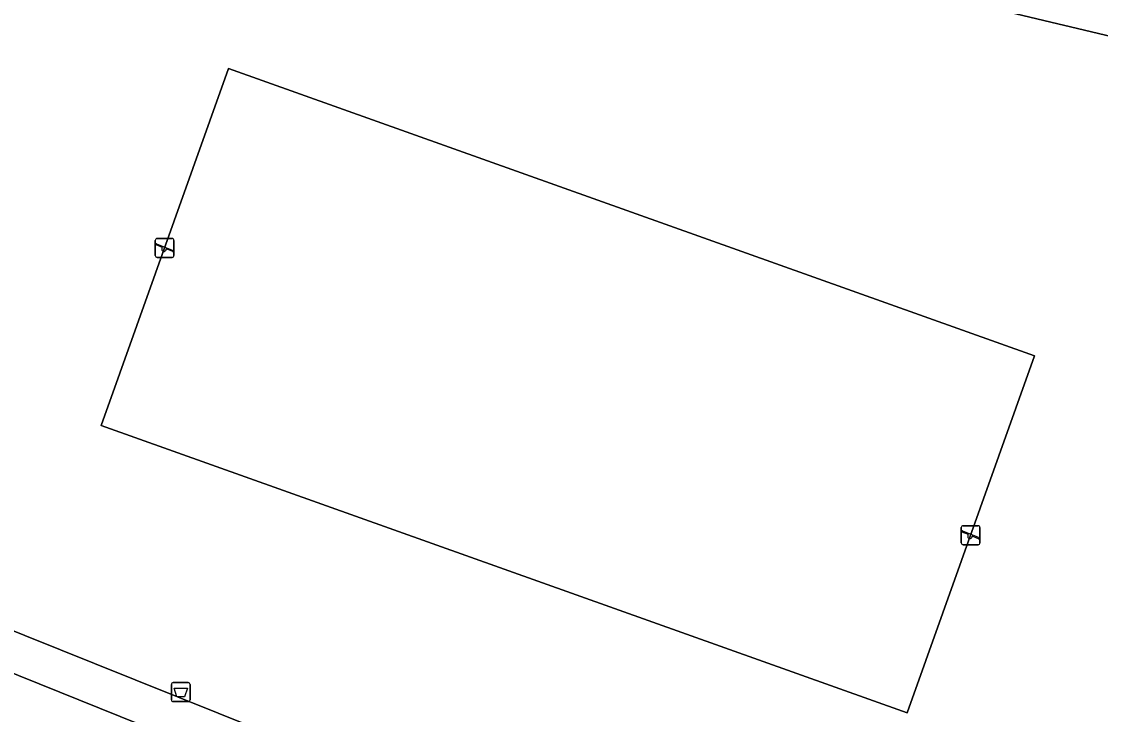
# Model space of a CAD drawing. Extents: x 162803 to 163818, y 381639 to 382475.
# Drawn here: x 163358 to 163414.9, y 382098.7 to 382135.2 of the extents above; entities that cross this region are included whole.
import ezdxf

# ---------------------------------------------------------------- set-up
doc = ezdxf.new("R2010")
doc.units = 0
for name, color, linetype in [('IMGEO_Afvalbak', 7, 'Continuous'), ('IMGEO_Groenvoorziening', 7, 'Continuous'), ('IMGEO_Speelvoorziening', 7, 'Continuous'), ('IMGEO_Voetpad_open', 7, 'Continuous')]:
    doc.layers.add(name, color=color, linetype=linetype)

msp = doc.modelspace()

# ---------------------------------------------------------------- linework, layer by layer
at = {"layer": 'IMGEO_Afvalbak'}
for p, q in [((163365.933, 382099.429), (163365.933, 382100.229)), ((163365.933, 382100.229), (163365.933, 382099.429)), ((163366.033, 382100.329), (163366.823, 382100.329)), ((163366.823, 382100.329), (163366.033, 382100.329)), ((163366.923, 382100.229), (163366.923, 382099.429)), ((163366.923, 382099.429), (163366.923, 382100.229)), ((163366.823, 382099.329), (163366.033, 382099.329)), ((163366.033, 382099.329), (163366.823, 382099.329))]:
    msp.add_line(p, q, dxfattribs=at)
msp.add_lwpolyline([(163366.076, 382100.043), (163366.78, 382100.043), (163366.631, 382099.573), (163366.225, 382099.573), (163366.076, 382100.043)], dxfattribs=at)
for centre, start, end in [((163366.033, 382100.229), 90, 180), ((163366.033, 382100.229), 90, 180), ((163366.823, 382100.229), 0, 90), ((163366.823, 382100.229), 360, 90), ((163366.033, 382099.429), 180, 270), ((163366.033, 382099.429), 180, 270), ((163366.823, 382099.429), 270, 0), ((163366.823, 382099.429), 270, 0)]:
    msp.add_arc(centre, 0.1, start, end, dxfattribs=at)
at = {"layer": 'IMGEO_Groenvoorziening'}
for points in [[(163295.227, 382165.323), (163294.668, 382163.195), (163295.55, 382162.985), (163313.112, 382158.803), (163333.895, 382153.854), (163342.628, 382151.775), (163344.765, 382151.266), (163359.411, 382147.779), (163360.431, 382147.536), (163378.53, 382143.226), (163427.031, 382131.676), (163427.406, 382133.488), (163361, 382149.482), (163359.96, 382149.732), (163344.914, 382153.356), (163343.556, 382153.683), (163337.772, 382155.076), (163333.95, 382155.997)], [(163427.031, 382131.676), (163378.53, 382143.226), (163360.431, 382147.536), (163359.411, 382147.779), (163344.765, 382151.266), (163342.628, 382151.775), (163333.895, 382153.854), (163313.112, 382158.803), (163295.55, 382162.985), (163294.668, 382163.195), (163286.387, 382131.648), (163317.39, 382119.198), (163320.353, 382126.576), (163333.259, 382121.451), (163330.2, 382114.053), (163345.456, 382107.927), (163361.874, 382101.334), (163416.208, 382079.515), (163424.081, 382117.46)], [(163368.946, 382132.727), (163411.452, 382117.575), (163404.736, 382098.736), (163362.23, 382113.888)], [(163368.946, 382132.727), (163362.23, 382113.888), (163404.736, 382098.736), (163411.452, 382117.575)], [(163364.844, 382093.415), (163366.5, 382097.218), (163354.591, 382102.026), (163353.105, 382098.563), (163355.161, 382097.643), (163355.673, 382097.414)]]:
    msp.add_lwpolyline(points, close=True, dxfattribs=at)
at = {"layer": 'IMGEO_Speelvoorziening'}
for p, q in [((163365.081, 382122.859), (163365.081, 382123.659)), ((163365.081, 382123.659), (163365.081, 382122.859)), ((163365.181, 382123.759), (163365.971, 382123.759)), ((163365.971, 382123.759), (163365.181, 382123.759)), ((163366.071, 382123.659), (163366.071, 382122.859)), ((163366.071, 382122.859), (163366.071, 382123.659)), ((163365.464, 382123.287), (163365.125, 382123.424)), ((163365.15, 382123.484), (163366.026, 382123.131)), ((163366.002, 382123.071), (163365.662, 382123.208)), ((163365.971, 382122.759), (163365.181, 382122.759)), ((163365.181, 382122.759), (163365.971, 382122.759)), ((163407.587, 382107.707), (163407.587, 382108.507)), ((163407.587, 382108.507), (163407.587, 382107.707)), ((163407.97, 382108.135), (163407.631, 382108.272)), ((163407.656, 382108.332), (163408.532, 382107.979)), ((163407.687, 382108.607), (163408.477, 382108.607)), ((163408.477, 382108.607), (163407.687, 382108.607)), ((163408.577, 382108.507), (163408.577, 382107.707)), ((163408.577, 382107.707), (163408.577, 382108.507)), ((163408.477, 382107.607), (163407.687, 382107.607)), ((163407.687, 382107.607), (163408.477, 382107.607)), ((163408.508, 382107.919), (163408.168, 382108.056))]:
    msp.add_line(p, q, dxfattribs=at)
for centre, radius, start, end in [((163365.181, 382123.659), 0.1, 90, 180), ((163365.181, 382123.659), 0.1, 90, 180), ((163365.971, 382123.659), 0.1, 0, 90), ((163365.971, 382123.659), 0.1, 360, 90), ((163365.138, 382123.454), 0.0327, 68.078, 248.078), ((163365.543, 382123.197), 0.12, 130.9928, 5.1632), ((163366.014, 382123.101), 0.0327, 248.078, 68.078), ((163365.181, 382122.859), 0.1, 180, 270), ((163365.181, 382122.859), 0.1, 180, 270), ((163365.971, 382122.859), 0.1, 270, 0), ((163365.971, 382122.859), 0.1, 270, 0), ((163407.687, 382108.507), 0.1, 90, 180), ((163407.687, 382108.507), 0.1, 90, 180), ((163407.644, 382108.302), 0.0327, 68.078, 248.078), ((163408.477, 382108.507), 0.1, 0, 90), ((163408.477, 382108.507), 0.1, 360, 90), ((163407.687, 382107.707), 0.1, 180, 270), ((163407.687, 382107.707), 0.1, 180, 270), ((163408.049, 382108.045), 0.12, 130.9928, 5.1632), ((163408.477, 382107.707), 0.1, 270, 0), ((163408.477, 382107.707), 0.1, 270, 0), ((163408.52, 382107.949), 0.0327, 248.078, 68.078)]:
    msp.add_arc(centre, radius, start, end, dxfattribs=at)
at = {"layer": 'IMGEO_Voetpad_open'}
msp.add_lwpolyline([(163361.874, 382101.334), (163345.456, 382107.927), (163344.697, 382106.036), (163352.724, 382102.815), (163351.288, 382099.377), (163353.105, 382098.563), (163354.591, 382102.026), (163366.5, 382097.218), (163364.844, 382093.415), (163366.787, 382092.568), (163368.487, 382096.481), (163386.983, 382089.057), (163385.058, 382084.606), (163386.793, 382083.85), (163388.741, 382088.317), (163410.25, 382079.704), (163419.922, 382075.685), (163420.281, 382077.89), (163418.342, 382078.658), (163416.208, 382079.515)], close=True, dxfattribs=at)

doc.saveas('drawing.dxf')
